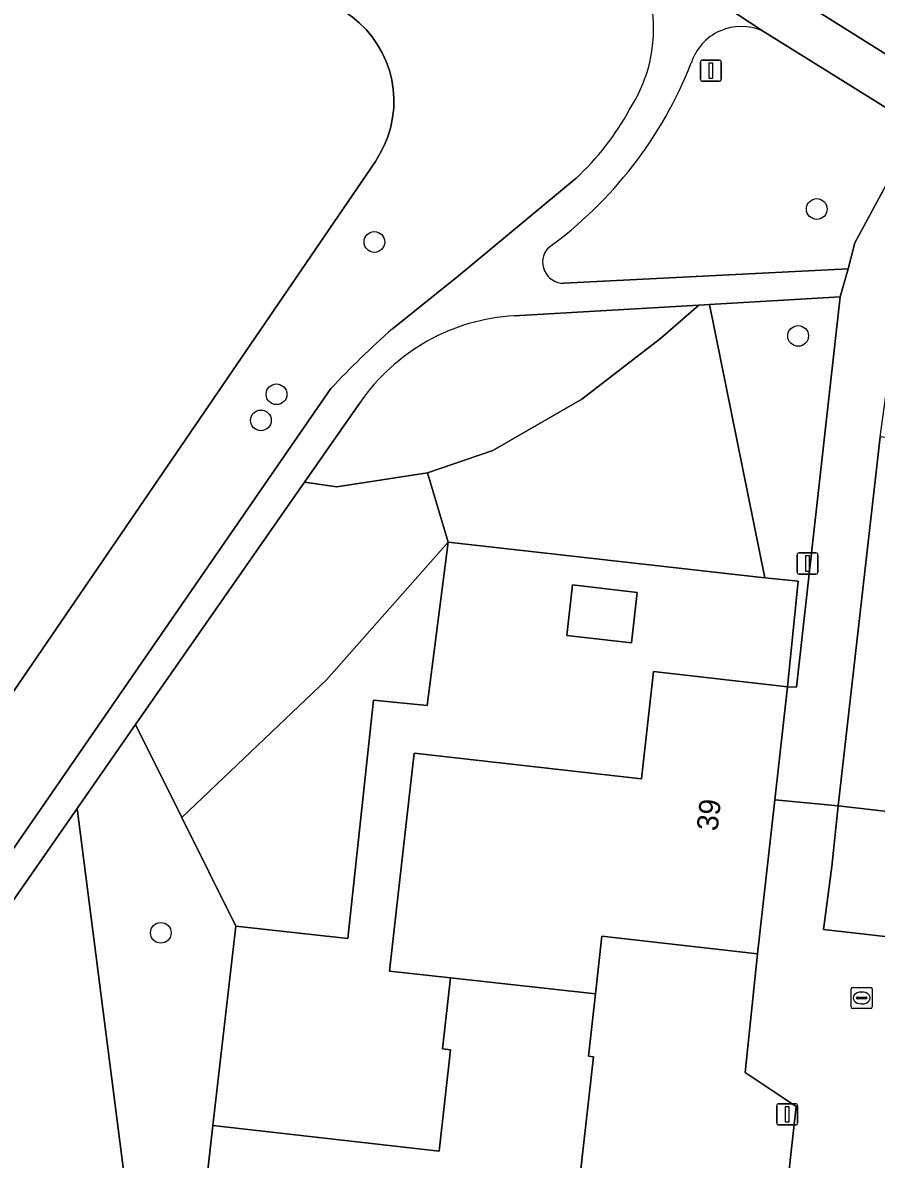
# Model space of a CAD drawing. Extents: x 162396 to 163643, y 386452 to 387406.
# Drawn here: x 162715.3 to 162755.7, y 386814.8 to 386868.4 of the extents above; entities that cross this region are included whole.
import ezdxf

# ---------------------------------------------------------------- set-up
doc = ezdxf.new("R2010")
doc.units = 0
for name, color, linetype in [('IMGEO_Afsluitpaal', 7, 'Continuous'), ('IMGEO_Boom', 7, 'Continuous'), ('IMGEO_Erf', 7, 'Continuous'), ('IMGEO_Groenvoorziening', 7, 'Continuous'), ('IMGEO_Lichtmast', 7, 'Continuous'), ('IMGEO_Meer_plas_ven_vijver', 7, 'Continuous'), ('IMGEO_Pand', 7, 'Continuous'), ('IMGEO_Pand_nummerreeks', 7, 'Continuous'), ('IMGEO_Rijbaan_lokaal_open', 7, 'Continuous'), ('IMGEO_Rioolput', 7, 'Continuous'), ('IMGEO_Voetpad_gesloten', 7, 'Continuous')]:
    doc.layers.add(name, color=color, linetype=linetype)

msp = doc.modelspace()

# ---------------------------------------------------------------- linework, layer by layer
at = {"layer": 'IMGEO_Afsluitpaal'}
for p, q in [((162747.441, 386866.666), (162748.231, 386866.666)), ((162748.231, 386866.666), (162747.441, 386866.666)), ((162747.341, 386865.766), (162747.341, 386866.566)), ((162747.341, 386866.566), (162747.341, 386865.766)), ((162748.331, 386866.566), (162748.331, 386865.766)), ((162748.331, 386865.766), (162748.331, 386866.566)), ((162748.231, 386865.666), (162747.441, 386865.666)), ((162747.441, 386865.666), (162748.231, 386865.666))]:
    msp.add_line(p, q, dxfattribs=at)
msp.add_lwpolyline([(162747.761, 386866.541), (162747.911, 386866.541), (162747.911, 386865.791), (162747.761, 386865.791), (162747.761, 386866.541)], dxfattribs=at)
for centre, start, end in [((162747.441, 386866.566), 90, 180), ((162747.441, 386866.566), 90, 180), ((162748.231, 386866.566), 0, 90), ((162748.231, 386866.566), 360, 90), ((162747.441, 386865.766), 180, 270), ((162747.441, 386865.766), 180, 270), ((162748.231, 386865.766), 270, 0), ((162748.231, 386865.766), 270, 0)]:
    msp.add_arc(centre, 0.1, start, end, dxfattribs=at)
at = {"layer": 'IMGEO_Boom'}
for centre in [(162752.841, 386859.635), (162731.942, 386858.079), (162751.96, 386853.643), (162727.321, 386850.889), (162726.582, 386849.659), (162721.855, 386825.469)]:
    msp.add_circle(centre, 0.489, dxfattribs=at)
at = {"layer": 'IMGEO_Erf'}
for points in [[(162745.128, 386837.805), (162751.463, 386837.087), (162751.969, 386842.061), (162750.392, 386842.233), (162735.422, 386843.909), (162734.438, 386836.197), (162731.895, 386836.451), (162730.696, 386825.197), (162725.398, 386825.79), (162724.311, 386816.368), (162735.003, 386815.156), (162735.546, 386819.95), (162735.153, 386819.994), (162735.532, 386823.341), (162732.655, 386823.658), (162732.973, 386826.466), (162733.822, 386833.955), (162744.554, 386832.739)], [(162741.026, 386839.499), (162741.297, 386841.888), (162744.363, 386841.541), (162744.093, 386839.152)], [(162772.012, 386829.563), (162769.151, 386829.889), (162766.607, 386830.179), (162766.587, 386830.007), (162753.857, 386831.456), (162753.557, 386828.595), (162753.154, 386825.624), (162765.904, 386824.181), (162771.337, 386823.634)]]:
    msp.add_lwpolyline(points, close=True, dxfattribs=at)
msp.add_lwpolyline([(162749.557, 386796.385), (162751.861, 386817.275), (162749.46, 386818.878), (162750.034, 386824.476), (162742.692, 386825.307), (162742.384, 386822.586), (162742.05, 386819.642), (162742.29, 386819.615), (162740.886, 386807.22)], dxfattribs=at)
at = {"layer": 'IMGEO_Groenvoorziening'}
for points in [[(162760.109, 386877.357), (162760.12, 386880.581), (162762.667, 386884.765), (162759.659, 386886.742), (162750.954, 386874.003), (162750.261, 386872.951), (162750.116, 386872.272), (162750.104, 386871.666), (162750.201, 386871.29), (162750.961, 386870.189), (162758.337, 386865.545), (162759.124, 386865.805), (162759.762, 386867.447)], [(162751.463, 386837.087), (162751.888, 386837.061), (162753.941, 386855.492), (162747.779, 386855.134), (162750.392, 386842.233), (162751.969, 386842.061)], [(162747.779, 386855.134), (162747.268, 386855.104), (162745.454, 386853.529), (162741.738, 386850.667), (162737.534, 386848.231), (162734.452, 386847.189), (162735.422, 386843.909), (162750.392, 386842.233)], [(162735.422, 386843.909), (162734.452, 386847.189), (162730.162, 386846.526), (162728.642, 386846.743), (162720.665, 386835.299), (162722.847, 386830.916), (162729.683, 386837.414)], [(162731.895, 386836.451), (162734.438, 386836.197), (162735.422, 386843.909), (162729.683, 386837.414), (162722.847, 386830.916), (162725.398, 386825.79), (162730.696, 386825.197)], [(162724.311, 386816.368), (162725.398, 386825.79), (162722.847, 386830.916), (162720.665, 386835.299), (162717.906, 386831.341), (162720.322, 386812.426), (162720.889, 386812.262), (162723.806, 386811.913)]]:
    msp.add_lwpolyline(points, close=True, dxfattribs=at)
for points in [[(162711.271, 386880.943), (162730.492, 386868.979), (162730.52, 386868.962), (162730.888, 386868.707), (162731.232, 386868.419), (162731.549, 386868.103), (162731.837, 386867.759), (162732.093, 386867.391), (162732.315, 386867.001), (162732.501, 386866.593), (162732.65, 386866.17), (162732.76, 386865.736), (162732.832, 386865.293), (162732.863, 386864.846), (162732.855, 386864.398), (162732.806, 386863.952), (162732.718, 386863.513), (162732.591, 386863.083), (162732.426, 386862.666), (162732.224, 386862.266), (162731.988, 386861.885), (162705.105, 386822.555)], [(162757.354, 386863.038), (162757.155, 386863.774), (162750.271, 386868.04)], [(162740.897, 386856.129), (162754.322, 386856.814), (162754.632, 386858.046), (162757.354, 386863.038)], [(162732.797, 386853.985), (162735.922, 386856.48), (162741.471, 386861.093)], [(162731.266, 386850.508), (162728.642, 386846.743), (162730.162, 386846.526), (162734.452, 386847.189), (162737.534, 386848.231), (162741.738, 386850.667), (162745.454, 386853.529), (162747.268, 386855.104), (162738.55, 386854.598)], [(162608.313, 386714.961), (162614.384, 386721.241), (162621.615, 386728.112), (162628.115, 386733.182), (162637.117, 386741.982), (162644.231, 386750), (162646.863, 386753.13), (162649.728, 386758.137), (162654.666, 386765.289), (162656.677, 386767.332), (162658.879, 386769.57), (162664.898, 386775.275), (162682.253, 386791.498), (162686.154, 386795.371), (162702.584, 386813.696), (162708.983, 386821.684), (162713.413, 386827.33), (162729.888, 386851.158)], [(162715.148, 386795.305), (162718.501, 386794.992), (162720.322, 386812.426), (162717.906, 386831.341), (162712.289, 386823.283)]]:
    msp.add_lwpolyline(points, dxfattribs=at)
for centre, radius, start, end in [((162738.159, 386868.152), 6.974, 326.7612, 37.4032), ((162749.267, 386865.786), 2.468, 65.9907, 162.3739), ((162728.615, 386873.717), 19.659, 305.9005, 338.5668), ((162733.06, 386870.245), 12.43, 312.5822, 331.5772), ((162740.89, 386857.128), 0.999, 138.3944, 270.3844), ((162739.105, 386845.079), 9.535, 93.3347, 145.2941), ((162760.864, 386822.193), 42.409, 131.4398, 136.9222)]:
    msp.add_arc(centre, radius, start, end, dxfattribs=at)
at = {"layer": 'IMGEO_Lichtmast'}
for p, q in [((162751.907, 386842.502), (162751.907, 386843.302)), ((162751.907, 386843.302), (162751.907, 386842.502)), ((162752.007, 386843.402), (162752.797, 386843.402)), ((162752.797, 386843.402), (162752.007, 386843.402)), ((162752.897, 386843.302), (162752.897, 386842.502)), ((162752.897, 386842.502), (162752.897, 386843.302)), ((162752.797, 386842.402), (162752.007, 386842.402)), ((162752.007, 386842.402), (162752.797, 386842.402)), ((162750.946, 386816.499), (162750.946, 386817.299)), ((162750.946, 386817.299), (162750.946, 386816.499)), ((162751.046, 386817.399), (162751.836, 386817.399)), ((162751.836, 386817.399), (162751.046, 386817.399)), ((162751.936, 386817.299), (162751.936, 386816.499)), ((162751.936, 386816.499), (162751.936, 386817.299)), ((162751.836, 386816.399), (162751.046, 386816.399)), ((162751.046, 386816.399), (162751.836, 386816.399))]:
    msp.add_line(p, q, dxfattribs=at)
for points in [[(162752.327, 386843.277), (162752.477, 386843.277), (162752.477, 386842.527), (162752.327, 386842.527), (162752.327, 386843.277)], [(162751.366, 386817.274), (162751.516, 386817.274), (162751.516, 386816.524), (162751.366, 386816.524), (162751.366, 386817.274)]]:
    msp.add_lwpolyline(points, dxfattribs=at)
for centre, start, end in [((162752.007, 386843.302), 90, 180), ((162752.007, 386843.302), 90, 180), ((162752.797, 386843.302), 0, 90), ((162752.797, 386843.302), 360, 90), ((162752.007, 386842.502), 180, 270), ((162752.007, 386842.502), 180, 270), ((162752.797, 386842.502), 270, 0), ((162752.797, 386842.502), 270, 0), ((162751.046, 386817.299), 90, 180), ((162751.046, 386817.299), 90, 180), ((162751.836, 386817.299), 0, 90), ((162751.836, 386817.299), 360, 90), ((162751.046, 386816.499), 180, 270), ((162751.046, 386816.499), 180, 270), ((162751.836, 386816.499), 270, 0), ((162751.836, 386816.499), 270, 0)]:
    msp.add_arc(centre, 0.1, start, end, dxfattribs=at)
at = {"layer": 'IMGEO_Meer_plas_ven_vijver'}
msp.add_lwpolyline([(162705.105, 386822.555), (162731.988, 386861.885), (162732.224, 386862.266), (162732.426, 386862.666), (162732.591, 386863.083), (162732.718, 386863.513), (162732.806, 386863.952), (162732.855, 386864.398), (162732.863, 386864.846), (162732.832, 386865.293), (162732.76, 386865.736), (162732.65, 386866.17), (162732.501, 386866.593), (162732.315, 386867.001), (162732.093, 386867.391), (162731.837, 386867.759), (162731.549, 386868.103), (162731.232, 386868.419), (162730.888, 386868.707), (162730.52, 386868.962), (162730.492, 386868.979), (162711.271, 386880.943)], dxfattribs=at)
at = {"layer": 'IMGEO_Pand'}
for points in [[(162753.857, 386831.456), (162766.587, 386830.007), (162766.607, 386830.179), (162769.151, 386829.889), (162770.023, 386836.767), (162767.069, 386837.104), (162767.018, 386836.657), (162762.164, 386837.21), (162763.395, 386848.027), (162755.84, 386848.887)], [(162741.026, 386839.499), (162744.093, 386839.152), (162744.363, 386841.541), (162741.297, 386841.888)], [(162750.858, 386831.752), (162751.463, 386837.087), (162745.128, 386837.805), (162744.554, 386832.739), (162733.822, 386833.955), (162732.973, 386826.466), (162732.655, 386823.658), (162735.532, 386823.341), (162742.384, 386822.586), (162742.692, 386825.307), (162750.034, 386824.476)], [(162742.29, 386819.615), (162742.05, 386819.642), (162742.384, 386822.586), (162735.532, 386823.341), (162735.153, 386819.994), (162735.546, 386819.95), (162735.003, 386815.156), (162724.311, 386816.368), (162723.806, 386811.913), (162723.501, 386809.217), (162730.493, 386808.425), (162733.689, 386808.063), (162740.651, 386807.247), (162740.886, 386807.22)]]:
    msp.add_lwpolyline(points, close=True, dxfattribs=at)
at = {"layer": 'IMGEO_Rijbaan_lokaal_open'}
msp.add_lwpolyline([(162765.904, 386824.181), (162753.154, 386825.624), (162753.557, 386828.595), (162753.857, 386831.456), (162750.858, 386831.752), (162750.034, 386824.476), (162749.46, 386818.878), (162751.861, 386817.275), (162749.557, 386796.385), (162749.538, 386796.228), (162749.38, 386795.303), (162749.139, 386794.397), (162748.819, 386793.516), (162748.421, 386792.667), (162747.949, 386791.857), (162736.827, 386774.61), (162723.941, 386776.08), (162722.022, 386759.421)], dxfattribs=at)
at = {"layer": 'IMGEO_Rioolput'}
for p, q in [((162754.461, 386821.969), (162754.461, 386822.821)), ((162754.536, 386822.895), (162755.388, 386822.895)), ((162754.949, 386822.675), (162754.974, 386822.675)), ((162755.462, 386822.821), (162755.462, 386821.969)), ((162754.72, 386822.389), (162754.72, 386822.401)), ((162755.158, 386822.352), (162754.76, 386822.352)), ((162754.763, 386822.438), (162755.161, 386822.438)), ((162754.972, 386822.115), (162754.947, 386822.115)), ((162755.204, 386822.401), (162755.204, 386822.389)), ((162755.388, 386821.895), (162754.536, 386821.895))]:
    msp.add_line(p, q, dxfattribs=at)
for points in [[(162754.461, 386821.969), (162754.461, 386822.821)], [(162754.536, 386822.895), (162755.388, 386822.895)], [(162755.462, 386822.821), (162755.462, 386821.969)], [(162755.388, 386821.895), (162754.536, 386821.895)]]:
    msp.add_lwpolyline(points, dxfattribs=at)
for centre, radius, start, end in [((162754.538, 386822.819), 0.0765, 91.552, 178.448), ((162754.538, 386822.819), 0.0765, 91.552, 178.448), ((162755.386, 386822.819), 0.0765, 1.552, 88.448), ((162755.386, 386822.819), 0.0765, 1.552, 88.448), ((162754.76, 386822.398), 0.0403, 85.8775, 175.7526), ((162754.757, 386822.388), 0.0366, 178.938, 274.7102), ((162755.161, 386822.395), 0.043, 264.8664, 352.4533), ((162755.165, 386822.4), 0.0386, 1.7309, 96.639), ((162754.538, 386821.971), 0.0765, 181.552, 268.448), ((162754.538, 386821.971), 0.0765, 181.552, 268.448), ((162755.386, 386821.971), 0.0765, 271.552, 358.448), ((162755.386, 386821.971), 0.0765, 271.552, 358.448)]:
    msp.add_arc(centre, radius, start, end, dxfattribs=at)
for centre, major_axis, ratio, start_param, end_param in [((162754.948, 386822.395), (-0.387, 0.002), 0.722429, 4.712389, 7.853982), ((162754.973, 386822.395), (-0.39, 0.002), 0.717154, 1.570796, 4.712389)]:
    msp.add_ellipse(centre, major_axis=major_axis, ratio=ratio, start_param=start_param, end_param=end_param, dxfattribs=at)
at = {"layer": 'IMGEO_Voetpad_gesloten'}
for points in [[(162750.271, 386868.04), (162743.699, 386872.388)], [(162743.699, 386872.388), (162750.271, 386868.04), (162757.155, 386863.774), (162761.244, 386861.423), (162761.38, 386861.259), (162773.627, 386850.519), (162780.332, 386845.664), (162786.596, 386842.77), (162796.575, 386834.081), (162810.358, 386824.421), (162811.483, 386826.237), (162795.909, 386837.076), (162787.626, 386844.619), (162781.435, 386846.7), (162762.57, 386863.069), (162758.337, 386865.545), (162750.961, 386870.189)], [(162761.38, 386861.259), (162761.244, 386861.423), (162757.155, 386863.774), (162757.354, 386863.038), (162754.632, 386858.046), (162754.322, 386856.814), (162753.941, 386855.492), (162751.888, 386837.061), (162751.463, 386837.087), (162750.858, 386831.752), (162753.857, 386831.456), (162755.84, 386848.887), (162756.752, 386855.489)], [(162741.471, 386861.093), (162735.922, 386856.48), (162732.797, 386853.985)], [(162738.55, 386854.598), (162747.268, 386855.104), (162747.779, 386855.134), (162753.941, 386855.492), (162754.322, 386856.814), (162740.897, 386856.129)], [(162729.888, 386851.158), (162713.413, 386827.33), (162708.983, 386821.684), (162702.584, 386813.696), (162686.154, 386795.371), (162682.253, 386791.498), (162664.898, 386775.275), (162658.879, 386769.57), (162656.677, 386767.332), (162657.709, 386766.147), (162658.454, 386765.259), (162663.31, 386770.435), (162662.735, 386771.054), (162682.218, 386789.459)], [(162682.218, 386789.459), (162687.518, 386794.754), (162701.771, 386810.396), (162703.352, 386812.186), (162706.462, 386815.907), (162712.289, 386823.283), (162717.906, 386831.341), (162720.665, 386835.299), (162728.642, 386846.743), (162731.266, 386850.508)]]:
    msp.add_lwpolyline(points, dxfattribs=at)
for centre, radius, start, end in [((162738.159, 386868.152), 6.974, 326.7612, 37.4032), ((162749.267, 386865.786), 2.468, 65.9907, 162.3739), ((162728.615, 386873.717), 19.659, 305.9005, 338.5668), ((162733.06, 386870.245), 12.43, 312.5822, 331.5772), ((162740.89, 386857.128), 0.999, 138.3944, 270.3844), ((162739.105, 386845.079), 9.535, 93.3347, 145.2941), ((162760.864, 386822.193), 42.409, 131.4398, 136.9222)]:
    msp.add_arc(centre, radius, start, end, dxfattribs=at)

# ---------------------------------------------------------------- texts
at = {"layer": 'IMGEO_Pand_nummerreeks'}
msp.add_text('39', height=1, rotation=83.5372, dxfattribs=at).set_placement((162748.152, 386830.244))

doc.saveas('drawing.dxf')
